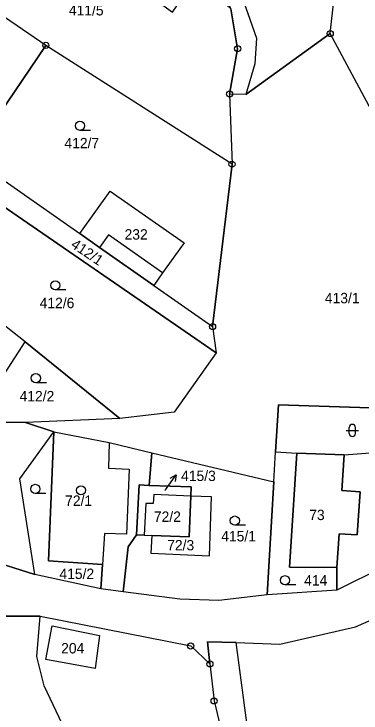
# Model space of a CAD drawing. Extents: x -654083 to -650132, y -1099819 to -1096699.
# Drawn here: x -652114.8 to -652058, y -1098432.3 to -1098317.8 of the extents above; entities that cross this region are included whole.
import ezdxf

# ---------------------------------------------------------------- set-up
doc = ezdxf.new("R2010")
doc.units = 0
for name, color, linetype in [('Geodetické body', 7, 'Continuous'), ('Hranice - vnitř_ kresba', 7, 'Continuous'), ('Obvody jako plochy', 7, 'Continuous'), ('Parcelní čísla', 7, 'Continuous'), ('Prvky pro prodl_ par_ č_', 7, 'Continuous'), ('Značky kultur', 7, 'Continuous')]:
    doc.layers.add(name, color=color, linetype=linetype)

msp = doc.modelspace()

# ---------------------------------------------------------------- linework, layer by layer
at = {"layer": 'Geodetické body'}
for centre, radius in [((-652063.02, -1098321.01), 0.5), ((-652063.02, -1098321.01), 0.001), ((-652109.61, -1098322.94), 0.5), ((-652109.61, -1098322.94), 0.001), ((-652078.19, -1098323.5), 0.5), ((-652078.19, -1098323.5), 0.001), ((-652079.5, -1098330.92), 0.5), ((-652079.5, -1098330.92), 0.001), ((-652079.11, -1098342.4), 0.5), ((-652079.11, -1098342.4), 0.001), ((-652082.29, -1098369), 0.5), ((-652082.29, -1098369), 0.001), ((-652085.88, -1098421.32), 0.5), ((-652085.88, -1098421.32), 0.001), ((-652082.73, -1098424.25), 0.5), ((-652082.73, -1098424.25), 0.001), ((-652082.04, -1098430.31), 0.5), ((-652082.04, -1098430.31), 0.001)]:
    msp.add_circle(centre, radius, dxfattribs=at)
at = {"layer": 'Hranice - vnitř_ kresba'}
for p, q in [((-652099.33, -1098353.99), (-652100.81, -1098356.04)), ((-652090.48, -1098360.21), (-652099.33, -1098353.99)), ((-652099.23, -1098387.98), (-652099.36, -1098392.21)), ((-652060.72, -1098390.02), (-652061.1, -1098395.87)), ((-652099.36, -1098392.21), (-652095.97, -1098392.37)), ((-652095.97, -1098392.37), (-652096.39, -1098402.98)), ((-652061.1, -1098395.87), (-652058.14, -1098396.07)), ((-652058.14, -1098396.07), (-652058.62, -1098403.1)), ((-652100.02, -1098402.9), (-652100.33, -1098407.97)), ((-652096.39, -1098402.98), (-652100.02, -1098402.9)), ((-652061.57, -1098402.97), (-652061.94, -1098408.45)), ((-652058.62, -1098403.1), (-652061.57, -1098402.97))]:
    msp.add_line(p, q, dxfattribs=at)
at = {"layer": 'Obvody jako plochy'}
for points in [[(-651990.64, -1098257.85), (-651961.81, -1098260.11), (-651942.87, -1098264.41), (-651920.72, -1098264.37), (-651921.21, -1098268.6), (-651924.5, -1098296.12), (-651926.51, -1098324.4), (-651926.72, -1098337.66), (-651926.66, -1098347.52), (-652044.74, -1098355.09), (-652063.02, -1098321.01), (-652062.36, -1098315.09), (-652053.2, -1098251.17), (-652038.62, -1098246.71), (-652023.38, -1098255.1)], [(-652075.08, -1098321.77), (-652075.39, -1098325.99), (-652076.86, -1098330.98), (-652079.5, -1098330.92), (-652078.19, -1098323.5), (-652079.31, -1098316.98), (-652085.69, -1098300.61), (-652090.93, -1098293.77), (-652096.05, -1098287.09), (-652094.08, -1098285), (-652082.6, -1098300.44)], [(-652096.05, -1098287.09), (-652090.93, -1098293.77), (-652094.51, -1098298.22), (-652101.62, -1098308.18), (-652088.88, -1098317.52), (-652084.95, -1098311.72), (-652079.31, -1098316.98), (-652078.19, -1098323.5), (-652079.5, -1098330.92), (-652079.11, -1098342.4), (-652109.61, -1098322.94), (-652118.18, -1098317.1)], [(-652076.86, -1098330.98), (-652063.02, -1098321.01), (-652062.36, -1098315.09), (-652079.58, -1098287.91), (-652082.6, -1098300.44), (-652075.08, -1098321.77), (-652075.39, -1098325.99)], [(-652127.77, -1098335.54), (-652121.05, -1098339.82), (-652109.61, -1098322.94), (-652118.18, -1098317.1), (-652147.98, -1098297.94), (-652152.94, -1098302.4), (-652176.99, -1098308.27), (-652150.85, -1098325.58), (-652146.77, -1098328.41), (-652139.42, -1098318), (-652134.77, -1098321.21), (-652123.19, -1098329.21), (-652126.64, -1098334.02)], [(-652072, -1098389.54), (-652071.48, -1098381.8), (-652036.53, -1098382.99), (-652044.74, -1098355.09), (-652063.02, -1098321.01), (-652076.86, -1098330.98), (-652079.5, -1098330.92), (-652079.11, -1098342.4), (-652082.29, -1098369), (-652081.69, -1098373.28), (-652088.59, -1098383.05), (-652097.5, -1098384.06), (-652112.93, -1098384.7), (-652108.27, -1098386.27), (-652099.23, -1098387.98), (-652092.27, -1098389.7), (-652072.28, -1098394.43)], [(-652099.08, -1098346.85), (-652086.94, -1098355.28), (-652090.48, -1098360.21), (-652091.91, -1098362.27), (-652082.29, -1098369), (-652079.11, -1098342.4), (-652109.61, -1098322.94), (-652121.05, -1098339.82), (-652121.94, -1098341.26), (-652104.06, -1098353.77)], [(-652123.82, -1098393.2), (-652119.38, -1098407.08), (-652111.42, -1098409.61), (-652113.89, -1098393.93), (-652108.27, -1098386.27), (-652112.93, -1098384.7), (-652118.58, -1098384.7), (-652134.86, -1098374.22), (-652138.7, -1098371.78), (-652155.4, -1098360.1), (-652160.37, -1098356.72), (-652181.03, -1098342.49), (-652189.68, -1098336.44), (-652206.66, -1098327.84), (-652210.39, -1098332.49), (-652198.54, -1098339.93), (-652183.96, -1098350.25), (-652159.34, -1098367.48), (-652138.48, -1098380.69)], [(-652082.29, -1098369), (-652081.69, -1098373.28), (-652120.16, -1098346.88), (-652123.86, -1098344.34), (-652121.94, -1098341.26), (-652104.06, -1098353.77), (-652100.81, -1098356.04), (-652091.91, -1098362.27)], [(-652081.69, -1098373.28), (-652088.59, -1098383.05), (-652097.5, -1098384.06), (-652112.97, -1098371.48), (-652129.08, -1098358.86), (-652120.16, -1098346.88)], [(-652100.81, -1098356.04), (-652104.06, -1098353.77), (-652099.08, -1098346.85), (-652086.94, -1098355.28), (-652090.48, -1098360.21), (-652091.91, -1098362.27)], [(-652099.33, -1098353.99), (-652100.81, -1098356.04), (-652104.06, -1098353.77), (-652099.08, -1098346.85), (-652086.94, -1098355.28), (-652090.48, -1098360.21)], [(-652119.14, -1098381.12), (-652115.76, -1098375.84), (-652112.97, -1098371.48), (-652129.08, -1098358.86), (-652138.7, -1098371.78), (-652134.86, -1098374.22), (-652133.43, -1098371.95)], [(-652097.5, -1098384.06), (-652112.93, -1098384.7), (-652118.58, -1098384.7), (-652134.86, -1098374.22), (-652133.43, -1098371.95), (-652119.14, -1098381.12), (-652115.76, -1098375.84), (-652112.97, -1098371.48)], [(-652030.66, -1098402.31), (-652036.53, -1098382.99), (-652071.48, -1098381.8), (-652072, -1098389.54), (-652068.5, -1098389.74), (-652060.72, -1098390.02), (-652052.92, -1098389.42), (-652038.33, -1098388.89), (-652039.62, -1098401.66)], [(-652100.33, -1098407.97), (-652100.59, -1098411.94), (-652111.42, -1098409.61), (-652113.89, -1098393.93), (-652108.27, -1098386.27), (-652109.15, -1098407.38)], [(-652094.77, -1098403.11), (-652096.11, -1098405.1), (-652096.96, -1098412.43), (-652100.59, -1098411.94), (-652100.33, -1098407.97), (-652109.15, -1098407.38), (-652108.27, -1098386.27), (-652099.23, -1098387.98), (-652092.27, -1098389.7), (-652092.67, -1098395.03), (-652094.33, -1098394.92)], [(-652092.27, -1098389.7), (-652072.28, -1098394.43), (-652073.35, -1098412.93), (-652081.27, -1098413.86), (-652087.67, -1098413.63), (-652096.96, -1098412.43), (-652096.11, -1098405.1), (-652094.77, -1098403.11), (-652093.48, -1098403.17), (-652092.27, -1098403.21), (-652092.42, -1098406.1), (-652082.79, -1098406.57), (-652082.47, -1098396.87), (-652085.87, -1098396.77), (-652085.81, -1098395.24), (-652092.67, -1098395.03)], [(-652069.71, -1098408.41), (-652061.94, -1098408.45), (-652061.92, -1098412.16), (-652073.35, -1098412.93), (-652072.28, -1098394.43), (-652072, -1098389.54), (-652068.5, -1098389.74)], [(-652060.72, -1098390.02), (-652052.92, -1098389.42), (-652054.22, -1098408.33), (-652061.92, -1098412.16), (-652061.94, -1098408.45), (-652069.71, -1098408.41), (-652068.5, -1098389.74)], [(-652068.5, -1098389.74), (-652069.71, -1098408.41), (-652061.94, -1098408.45), (-652061.57, -1098402.97), (-652058.62, -1098403.1), (-652058.14, -1098396.07), (-652061.1, -1098395.87), (-652060.72, -1098390.02)], [(-652092.67, -1098395.03), (-652085.81, -1098395.24), (-652085.87, -1098396.77), (-652091.94, -1098396.51), (-652092.01, -1098398.01), (-652093.25, -1098397.97), (-652093.48, -1098403.17), (-652094.77, -1098403.11), (-652094.33, -1098394.92)], [(-652091.94, -1098396.51), (-652092.01, -1098398.01), (-652093.25, -1098397.97), (-652093.48, -1098403.17), (-652092.27, -1098403.21), (-652086.11, -1098403.47), (-652085.87, -1098396.77)], [(-652082.79, -1098406.57), (-652082.47, -1098396.87), (-652085.87, -1098396.77), (-652091.94, -1098396.51), (-652092.01, -1098398.01), (-652093.25, -1098397.97), (-652093.48, -1098403.17), (-652092.27, -1098403.21), (-652092.42, -1098406.1)], [(-652082.79, -1098406.57), (-652082.47, -1098396.87), (-652085.87, -1098396.77), (-652086.11, -1098403.47), (-652092.27, -1098403.21), (-652092.42, -1098406.1)], [(-652006.74, -1098411.09), (-652006.44, -1098421.43), (-652033.01, -1098437.47), (-652076.68, -1098433.93), (-652078.41, -1098420.75), (-652071.26, -1098421.04), (-652058.9, -1098418.2), (-652037.8, -1098408.9)], [(-652103.52, -1098442.41), (-652106.91, -1098434.07), (-652109.86, -1098427.86), (-652111.1, -1098423.06), (-652110.52, -1098416.43), (-652131.87, -1098416.42), (-652129.81, -1098420.73), (-652127.11, -1098426.85), (-652145.39, -1098434.37), (-652140.58, -1098447.33), (-652144.19, -1098446.98), (-652141.37, -1098448.73), (-652127.94, -1098460.95), (-652118.11, -1098469.91), (-652110.62, -1098476.72), (-652094.5, -1098461.89), (-652098.68, -1098453.09)], [(-652079.46, -1098441.09), (-652072.55, -1098448.55), (-652082.21, -1098453.05), (-652080.09, -1098464), (-652094.5, -1098461.89), (-652098.68, -1098453.09), (-652103.52, -1098442.41), (-652106.91, -1098434.07), (-652109.86, -1098427.86), (-652111.1, -1098423.06), (-652110.52, -1098416.43), (-652085.88, -1098421.32), (-652082.73, -1098424.25), (-652082.04, -1098430.31)], [(-652109.59, -1098423.55), (-652108.58, -1098418.04), (-652100.79, -1098419.59), (-652101.53, -1098425.03)], [(-652108.58, -1098418.04), (-652100.79, -1098419.59), (-652101.53, -1098425.03), (-652109.59, -1098423.55)], [(-652101.53, -1098425.03), (-652109.59, -1098423.55), (-652108.58, -1098418.04), (-652100.79, -1098419.59)], [(-652075.73, -1098441.22), (-652076.68, -1098433.93), (-652078.41, -1098420.75), (-652083.14, -1098420.64), (-652082.73, -1098424.25), (-652082.04, -1098430.31), (-652079.46, -1098441.09), (-652072.55, -1098448.55), (-652070.48, -1098447.18)]]:
    msp.add_lwpolyline(points, close=True, dxfattribs=at)
for points in [[(-652054.22, -1098408.33), (-652061.92, -1098412.16), (-652073.35, -1098412.93), (-652081.27, -1098413.86), (-652087.67, -1098413.63), (-652096.96, -1098412.43), (-652100.59, -1098411.94), (-652111.42, -1098409.61), (-652119.38, -1098407.08), (-652133.6, -1098410.49), (-652146.22, -1098415.83), (-652151.69, -1098421.11), (-652161.56, -1098422.9)], [(-652187.85, -1098434.22), (-652163.64, -1098428.58), (-652152.78, -1098426.05), (-652150.49, -1098425.58), (-652150.44, -1098423.8), (-652131.87, -1098416.42), (-652110.52, -1098416.43), (-652085.88, -1098421.32), (-652082.73, -1098424.25), (-652083.14, -1098420.64), (-652078.41, -1098420.75), (-652071.26, -1098421.04), (-652058.9, -1098418.2), (-652037.8, -1098408.9)]]:
    msp.add_lwpolyline(points, dxfattribs=at)
for radius in [0.75, 0.001]:
    msp.add_circle((-652103.85, -1098395.82), radius, dxfattribs=at)
at = {"layer": 'Prvky pro prodl_ par_ č_'}
for p, q in [((-652089.98, -1098395.75), (-652088.25, -1098393.3)), ((-652090.04, -1098395.84), (-652089.98, -1098395.75))]:
    msp.add_line(p, q, dxfattribs=at)
msp.add_lwpolyline([(-652089.24, -1098393.83), (-652088.25, -1098393.3), (-652088.42, -1098394.4)], dxfattribs=at)
at = {"layer": 'Značky kultur'}
for p, q in [((-652102.27, -1098336.86), (-652104.02, -1098336.86)), ((-652106.31, -1098363.01), (-652108.06, -1098363.01)), ((-652109.49, -1098378.21), (-652111.24, -1098378.21)), ((-652060.4, -1098386.02), (-652058.4, -1098386.02)), ((-652059.9, -1098386.52), (-652059.9, -1098385.52)), ((-652058.9, -1098386.52), (-652058.9, -1098385.52)), ((-652109.58, -1098396.34), (-652111.33, -1098396.34)), ((-652076.89, -1098401.53), (-652078.64, -1098401.53)), ((-652068.68, -1098411.3), (-652070.43, -1098411.3))]:
    msp.add_line(p, q, dxfattribs=at)
for centre in [(-652104.02, -1098336.11), (-652108.06, -1098362.26), (-652111.24, -1098377.46), (-652111.33, -1098395.59), (-652078.64, -1098400.78), (-652070.43, -1098410.55)]:
    msp.add_circle(centre, 0.75, dxfattribs=at)
for centre, start, end in [((-652059.4, -1098385.52), 0, 180), ((-652059.4, -1098386.52), 180, 0)]:
    msp.add_arc(centre, 0.5, start, end, dxfattribs=at)

# ---------------------------------------------------------------- texts
at = {"layer": 'Parcelní čísla'}
for s, height, p in [('411/5', 1.7, (-652105.83, -1098318.04)), ('412/7', 1.7, (-652106.56, -1098339.8)), ('232', 1.7, (-652096.71, -1098354.75)), ('413/1', 1.7, (-652063.9, -1098365.18)), ('412/6', 1.7, (-652110.62, -1098365.99)), ('412/2', 1.7, (-652113.91, -1098381.25)), ('72/1', 1.7, (-652106.45, -1098398.37)), ('415/3', 0.1, (-652090.21, -1098395.84)), ('73', 1.7, (-652066.46, -1098400.7)), ('72/2', 1.7, (-652091.91, -1098400.99)), ('415/1', 1.7, (-652080.88, -1098404.19)), ('72/3', 1.7, (-652089.73, -1098405.66)), ('415/2', 1.7, (-652107.38, -1098410.35)), ('414', 1.7, (-652067.29, -1098411.42)), ('204', 1.7, (-652107.1, -1098422.54))]:
    msp.add_text(s, height=height, dxfattribs=at).set_placement(p)
msp.add_text('412/1', height=1.7, rotation=326.025, dxfattribs=at).set_placement((-652105.65, -1098355.92))
at = {"layer": 'Prvky pro prodl_ par_ č_'}
msp.add_text('415/3', height=1.7, dxfattribs=at).set_placement((-652087.45, -1098394.3))

doc.saveas('drawing.dxf')
